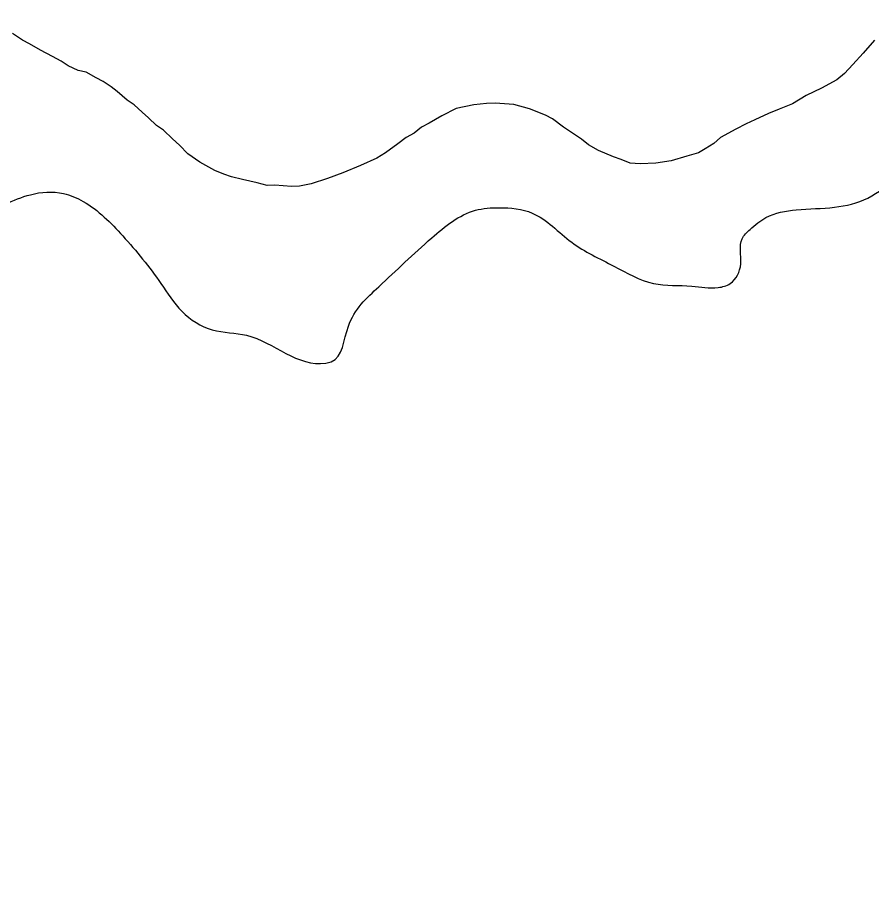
# Model space of a CAD drawing. Extents: x 3892998 to 3931244, y 278583 to 304547.
# Drawn here: x 3922714.9 to 3922940.1, y 286376.7 to 286606.5 of the extents above; entities that cross this region are included whole.
import ezdxf

# ---------------------------------------------------------------- set-up
doc = ezdxf.new("R2010")
doc.units = 0
doc.layers.add('V-RIVR-EDGE', color=7, linetype='Continuous')
doc.layers.add('V-WETL-SWMP', color=7, linetype='Continuous')

msp = doc.modelspace()

# ---------------------------------------------------------------- linework, layer by layer
at = {"layer": 'V-RIVR-EDGE'}
msp.add_spline([(3922270.05, 286162.38), (3922282.95, 286171.39), (3922283.66, 286178.01), (3922282.65, 286188.8), (3922284.05, 286193.32), (3922288.23, 286195.05), (3922306.67, 286189.78), (3922325.47, 286191.13), (3922329.31, 286194.95), (3922332.46, 286203.3), (3922334.22, 286210.6), (3922337.36, 286212.68), (3922343.63, 286213.36), (3922362.41, 286208.79), (3922369.03, 286210.17), (3922377.75, 286217.81), (3922381.25, 286225.11), (3922392.75, 286230.65), (3922399.72, 286234.81), (3922406.01, 286245.24), (3922409.17, 286253.23), (3922422.46, 286278.26), (3922430.83, 286286.25), (3922437.12, 286295.98), (3922439.93, 286303.98), (3922440.99, 286310.94), (3922440.99, 286313.38), (3922437.87, 286316.52), (3922429.52, 286321.06), (3922425.36, 286325.6), (3922425.02, 286330.47), (3922425.05, 286340.92), (3922423.68, 286352.41), (3922417.45, 286367.04), (3922411.21, 286374.37), (3922407.39, 286379.25), (3922406.7, 286382.04), (3922408.1, 286383.78), (3922422.02, 286384.44), (3922429.34, 286387.55), (3922432.14, 286393.46), (3922432.15, 286399.38), (3922431.48, 286406.69), (3922432.88, 286409.47), (3922434.62, 286410.51), (3922439.84, 286411.54), (3922445.76, 286411.88), (3922458.27, 286403.49), (3922470.79, 286399.28), (3922479.49, 286398.22), (3922491, 286403.76), (3922500.07, 286413.14), (3922512.26, 286417.98), (3922531.78, 286427.68), (3922543.29, 286435.31), (3922553.05, 286439.46), (3922569.41, 286442.55), (3922576.74, 286447.06), (3922583.37, 286455.75), (3922590.72, 286471.05), (3922593.52, 286478.7), (3922593.2, 286487.4), (3922586.96, 286497.86), (3922586.97, 286504.12), (3922590.81, 286509.68), (3922595, 286514.2), (3922600.58, 286516.62), (3922607.89, 286516.6), (3922619.37, 286515.53), (3922632.6, 286514.8), (3922643.74, 286516.17), (3922659.77, 286521.35), (3922669.88, 286528.63), (3922679.66, 286540.1), (3922687.68, 286548.08), (3922695.35, 286552.24), (3922705.1, 286554.66), (3922718.34, 286559.84), (3922727.05, 286560.17), (3922732.26, 286558.07), (3922742.68, 286548.99), (3922752.75, 286536.44), (3922758.3, 286529.11), (3922766.29, 286524.22), (3922775.34, 286522.8), (3922796.21, 286515.44), (3922797.6, 286515.79), (3922802.15, 286525.17), (3922810.18, 286535.6), (3922824.14, 286548.44), (3922835.64, 286555.72), (3922841.91, 286556.41), (3922850.61, 286554.99), (3922861.03, 286547.31), (3922872.16, 286541.01), (3922882.59, 286536.46), (3922892.68, 286535.74), (3922899.64, 286535.38), (3922902.78, 286536.41), (3922905.58, 286541.63), (3922905.94, 286548.24), (3922908.04, 286550.67), (3922912.22, 286553.8), (3922920.23, 286555.86), (3922930.33, 286556.54), (3922939.04, 286558.95), (3922947.41, 286563.8), (3922955.76, 286564.13), (3922963.41, 286558.89), (3922968.63, 286559.23), (3922971.42, 286562.7), (3922972.15, 286576.27), (3922972.2, 286596.46), (3922974.67, 286607.6), (3922977.81, 286614.2), (3922985.14, 286619.75), (3922992.11, 286621.83), (3923004.64, 286621.45), (3923008.81, 286621.44), (3923015.43, 286623.86), (3923020.67, 286628.72), (3923020.68, 286633.94), (3923021.04, 286639.16), (3923023.48, 286640.55), (3923031.14, 286640.18), (3923040.89, 286643.29), (3923046.13, 286648.15), (3923051.72, 286657.18), (3923057.67, 286670.05), (3923064.32, 286686.74), (3923068.16, 286691.26), (3923075.48, 286693.33), (3923083.13, 286691.92), (3923089.04, 286685.98), (3923098.43, 286682.83), (3923108.17, 286682.46), (3923116.52, 286677.56), (3923122.07, 286671.28), (3923126.21, 286654.56), (3923135.23, 286642.01), (3923141.48, 286637.82), (3923148.44, 286637.45), (3923160.97, 286637.07), (3923166.2, 286640.19), (3923172.83, 286644.35), (3923175.97, 286647.13), (3923175.28, 286651.66), (3923168.02, 286672.56)], degree=3, dxfattribs=at)
at = {"layer": 'V-WETL-SWMP'}
for p, q in [((3922716.25, 286600.58), (3922713.61, 286602.29)), ((3922718.08, 286599.61), (3922716.25, 286600.58)), ((3922720.98, 286597.9), (3922718.08, 286599.61)), ((3922940.84, 286600.54), (3922937.87, 286597.09)), ((3922724.13, 286596.21), (3922720.98, 286597.9)), ((3922726.49, 286595), (3922724.13, 286596.21)), ((3922937.87, 286597.09), (3922935.13, 286594.16)), ((3922728.34, 286593.77), (3922726.49, 286595)), ((3922730.96, 286592.57), (3922728.34, 286593.77)), ((3922935.13, 286594.16), (3922932.89, 286591.76)), ((3922733.04, 286592.13), (3922730.96, 286592.57)), ((3922735.67, 286590.67), (3922733.04, 286592.13)), ((3922932.89, 286591.76), (3922930.89, 286590.14)), ((3922737.5, 286589.7), (3922735.67, 286590.67)), ((3922739.62, 286588.23), (3922737.5, 286589.7)), ((3922930.89, 286590.14), (3922926.83, 286587.94)), ((3922741.21, 286586.99), (3922739.62, 286588.23)), ((3922743.86, 286584.76), (3922741.21, 286586.99)), ((3922926.83, 286587.94), (3922922.78, 286586)), ((3922745.71, 286583.54), (3922743.86, 286584.76)), ((3922922.78, 286586), (3922919.24, 286583.81)), ((3922747.84, 286581.55), (3922745.71, 286583.54)), ((3922830.58, 286582.58), (3922826.78, 286580.64)), ((3922835.19, 286583.51), (3922830.58, 286582.58)), ((3922838.53, 286583.88), (3922835.19, 286583.51)), ((3922840.85, 286583.96), (3922838.53, 286583.88)), ((3922845.76, 286583.61), (3922840.85, 286583.96)), ((3922849.92, 286582.47), (3922845.76, 286583.61)), ((3922854.1, 286580.8), (3922849.92, 286582.47)), ((3922915.68, 286582.4), (3922912.88, 286581.27)), ((3922919.24, 286583.81), (3922915.68, 286582.4)), ((3922749.44, 286580.05), (3922747.84, 286581.55)), ((3922751.57, 286578.06), (3922749.44, 286580.05)), ((3922826.78, 286580.64), (3922823.49, 286578.72)), ((3922855.94, 286579.84), (3922854.1, 286580.8)), ((3922912.88, 286581.27), (3922909.33, 286579.6)), ((3922753.42, 286576.84), (3922751.57, 286578.06)), ((3922823.49, 286578.72), (3922821.47, 286577.62)), ((3922858.86, 286577.62), (3922855.94, 286579.84)), ((3922907.05, 286578.49), (3922904.26, 286577.11)), ((3922909.33, 286579.6), (3922907.05, 286578.49)), ((3922755.81, 286574.6), (3922753.42, 286576.84)), ((3922819.46, 286576.01), (3922817.43, 286574.91)), ((3922821.47, 286577.62), (3922819.46, 286576.01)), ((3922860.7, 286576.39), (3922858.86, 286577.62)), ((3922863.61, 286574.43), (3922860.7, 286576.39)), ((3922904.26, 286577.11), (3922900.21, 286574.91)), ((3922757.68, 286572.86), (3922755.81, 286574.6)), ((3922815.17, 286573.28), (3922811.9, 286570.85)), ((3922817.43, 286574.91), (3922815.17, 286573.28)), ((3922865.46, 286572.94), (3922863.61, 286574.43)), ((3922898.46, 286573.3), (3922896.18, 286571.93)), ((3922900.21, 286574.91), (3922898.46, 286573.3)), ((3922759.82, 286570.61), (3922757.68, 286572.86)), ((3922811.9, 286570.85), (3922809.62, 286569.48)), ((3922868.09, 286571.49), (3922865.46, 286572.94)), ((3922872.02, 286569.82), (3922868.09, 286571.49)), ((3922894.42, 286570.84), (3922891.35, 286569.96)), ((3922896.18, 286571.93), (3922894.42, 286570.84)), ((3922762.99, 286568.4), (3922759.82, 286570.61)), ((3922809.62, 286569.48), (3922805.31, 286567.53)), ((3922874.1, 286569.11), (3922872.02, 286569.82)), ((3922876.46, 286568.16), (3922874.1, 286569.11)), ((3922887.27, 286568.79), (3922883.16, 286568.13)), ((3922891.35, 286569.96), (3922887.27, 286568.79)), ((3922766.93, 286566.21), (3922762.99, 286568.4)), ((3922769.29, 286565.26), (3922766.93, 286566.21)), ((3922805.31, 286567.53), (3922800.73, 286565.57)), ((3922879.04, 286567.99), (3922876.46, 286568.16)), ((3922883.16, 286568.13), (3922879.04, 286567.99)), ((3922771.37, 286564.56), (3922769.29, 286565.26)), ((3922774.23, 286563.88), (3922771.37, 286564.56)), ((3922778.13, 286562.99), (3922774.23, 286563.88)), ((3922796.66, 286564.14), (3922792.32, 286562.7)), ((3922800.73, 286565.57), (3922796.66, 286564.14)), ((3922780.73, 286562.3), (3922778.13, 286562.99)), ((3922782.79, 286562.37), (3922780.73, 286562.3)), ((3922787.19, 286562.01), (3922782.79, 286562.37)), ((3922789.25, 286562.08), (3922787.19, 286562.01)), ((3922792.32, 286562.7), (3922789.25, 286562.08))]:
    msp.add_line(p, q, dxfattribs=at)

doc.saveas('drawing.dxf')
